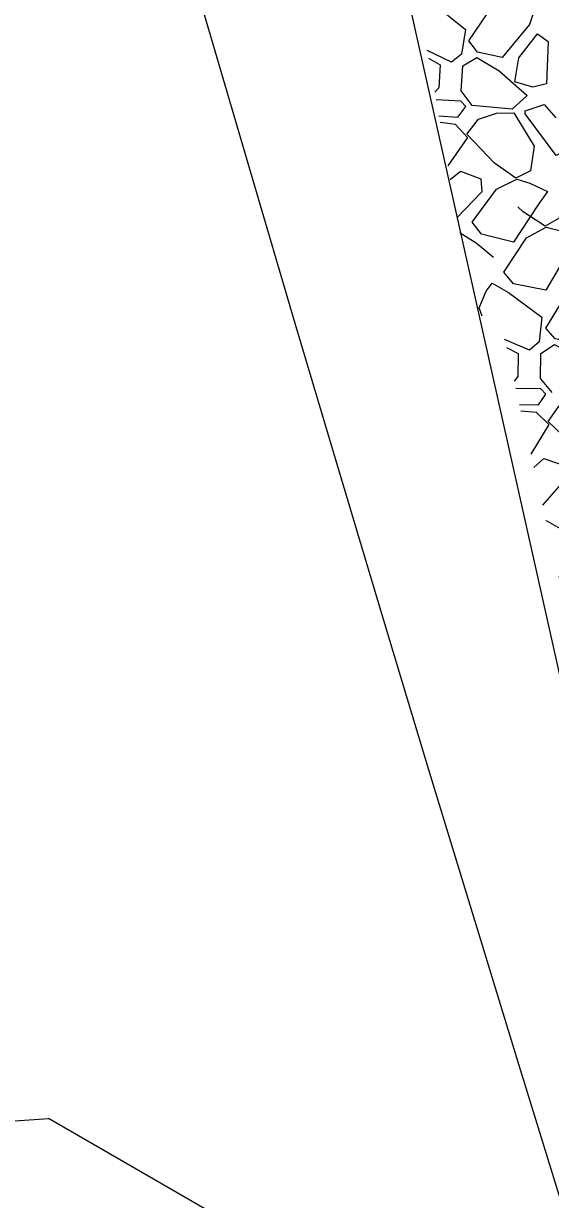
# Model space of a CAD drawing. Extents: x 3040896 to 3051146, y 687568 to 732976.
# Drawn here: x 3043944.3 to 3043967.2, y 721963.9 to 722015.1 of the extents above; entities that cross this region are included whole.
import ezdxf

# ---------------------------------------------------------------- set-up
doc = ezdxf.new("R2010")
doc.units = 0
for name, color, linetype in [('Default', 7, 'Continuous'), ('Exist Horizontal Alignment', 7, 'Continuous'), ('Exist Hydro Stream or Body of Water', 7, 'Continuous'), ('Exist Other Culture Area Outline', 7, 'Continuous'), ('Exist Right of Way Line', 7, 'Continuous')]:
    doc.layers.add(name, color=color, linetype=linetype)

msp = doc.modelspace()

# ---------------------------------------------------------------- linework, layer by layer
at = {"layer": 'Default'}
for p, q in [((3043966.665, 722014.627), (3043967.128, 722014.299)), ((3043967.128, 722014.299), (3043967.054, 722012.451)), ((3043961.922, 722013.56), (3043962.423, 722013.271)), ((3043966.222, 722011.936), (3043965.564, 722011.34)), ((3043965.564, 722011.34), (3043963.815, 722011.505)), ((3043964.096, 722010.909), (3043964.882, 722011.176)), ((3043964.882, 722011.176), (3043965.629, 722011.183)), ((3043966.133, 722011.273), (3043966.951, 722011.546)), ((3043966.951, 722011.546), (3043967.472, 722010.97)), ((3043962.421, 722010.772), (3043962.44, 722010.781)), ((3043962.44, 722010.781), (3043963.083, 722010.694)), ((3043964.886, 722007.863), (3043965.77, 722008.294)), ((3043965.77, 722008.294), (3043966.337, 722008.122)), ((3043966.337, 722008.122), (3043967.098, 722007.762)), ((3043964.239, 722007.747), (3043963.163, 722006.621)), ((3043966.188, 722005.741), (3043967.05, 722006.213)), ((3043967.05, 722006.213), (3043967.625, 722006.068)), ((3043963.284, 722005.945), (3043963.296, 722005.96)), ((3043964.437, 722003.413), (3043964.69, 722003.765)), ((3043965.313, 722000.965), (3043965.827, 722000.7)), ((3043965.943, 721998.204), (3043965.962, 721998.215)), ((3043965.962, 721998.215), (3043966.608, 721998.157)), ((3043967.902, 721995.268), (3043966.881, 721994.093)), ((3043967.034, 721993.424), (3043967.045, 721993.439))]:
    msp.add_line(p, q, dxfattribs=at)
for points in [[(3043961.431, 722016.386), (3043962.126, 722015.946), (3043963.533, 722014.813), (3043963.359, 722013.739), (3043962.92, 722013.391), (3043961.86, 722013.906)], [(3043966.499, 722015.554), (3043966.317, 722015.028), (3043965.126, 722013.591), (3043964.055, 722013.832), (3043963.675, 722014.323), (3043965, 722016.275), (3043965.944, 722016.428), (3043966.372, 722016.263)], [(3043965.685, 722012.543), (3043965.86, 722013.587), (3043966.665, 722014.627)], [(3043962.423, 722013.271), (3043962.366, 722012.275), (3043962.187, 722012.079)], [(3043963.815, 722011.505), (3043963.335, 722012.149), (3043963.413, 722013.23), (3043964.022, 722013.597), (3043965.002, 722013.01), (3043966.222, 722011.936)], [(3043967.054, 722012.451), (3043966.466, 722012.31), (3043965.685, 722012.543)], [(3043962.369, 722011.061), (3043963.197, 722011), (3043963.544, 722011.457), (3043963.332, 722011.687), (3043962.246, 722011.753)], [(3043965.629, 722011.183), (3043966.528, 722009.731), (3043966.355, 722008.657), (3043965.717, 722008.336)], [(3043967.603, 722009.383), (3043967.479, 722009.324), (3043966.123, 722011.143), (3043966.133, 722011.273)], [(3043963.083, 722010.694), (3043963.613, 722010.116), (3043962.761, 722008.871)], [(3043965.717, 722008.336), (3043964.795, 722008.996), (3043963.582, 722010.259), (3043964.096, 722010.909)], [(3043962.867, 722008.279), (3043963.317, 722008.652), (3043964.193, 722008.311), (3043964.239, 722007.747)], [(3043967.098, 722007.762), (3043966.677, 722007.161), (3043965.622, 722005.548), (3043964.232, 722005.895), (3043963.826, 722006.421), (3043964.886, 722007.863)], [(3043966.995, 722006.253), (3043966.043, 722006.868), (3043965.803, 722007.095)], [(3043967.697, 722007.311), (3043967.617, 722006.603), (3043966.995, 722006.253)], [(3043963.296, 722005.96), (3043963.991, 722005.52), (3043964.753, 722004.906)], [(3043968.402, 722005.744), (3043968.01, 722005.124), (3043967.031, 722003.464), (3043965.627, 722003.744), (3043965.196, 722004.251), (3043966.188, 722005.741)], [(3043969.791, 722003.173), (3043969.634, 722002.64), (3043968.512, 722001.148), (3043967.431, 722001.338), (3043967.028, 722001.81), (3043968.259, 722003.823), (3043969.195, 722004.02), (3043969.63, 722003.876)], [(3043964.69, 722003.765), (3043965.404, 722003.359), (3043966.863, 722002.293), (3043966.74, 722001.212), (3043966.318, 722000.844), (3043965.235, 722001.308)], [(3043964.253, 722002.324), (3043964.132, 722002.692), (3043964.437, 722003.413)], [(3043967.301, 721999.003), (3043966.791, 721999.623), (3043966.819, 722000.707), (3043967.409, 722001.101), (3043968.416, 722000.562), (3043969.685, 721999.546)], [(3043965.827, 722000.7), (3043965.817, 721999.703), (3043965.648, 721999.498)], [(3043965.878, 721998.49), (3043966.707, 721998.469), (3043967.032, 721998.941), (3043966.81, 721999.161), (3043965.722, 721999.175)], [(3043969.351, 721995.927), (3043968.398, 721996.542), (3043967.127, 721997.747), (3043967.61, 721998.42)], [(3043966.608, 721998.157), (3043967.165, 721997.606), (3043966.373, 721996.321)], [(3043966.507, 721995.735), (3043966.939, 721996.129), (3043967.829, 721995.829), (3043967.902, 721995.268)], [(3043967.045, 721993.439), (3043967.759, 721993.033), (3043969.218, 721991.967), (3043969.096, 721990.886), (3043968.673, 721990.518), (3043967.591, 721990.982)]]:
    msp.add_lwpolyline(points, dxfattribs=at)
at = {"layer": 'Exist Horizontal Alignment'}
msp.add_arc((3047143.478, 722946.481), 3274.364, 179.827486, 209.692497, dxfattribs=at)
at = {"layer": 'Exist Hydro Stream or Body of Water'}
for points in [[(3043941.564, 721967.129), (3043945.363, 721967.395)], [(3044009.602, 721878.349), (3044001.405, 721885.923), (3043997.434, 721897.473), (3043991.023, 721907.998), (3043985.229, 721911.333), (3043977.187, 721940.158), (3043971.199, 721954.618), (3043969.503, 721957.861), (3043961.802, 721957.89), (3043945.363, 721967.395)]]:
    msp.add_lwpolyline(points, dxfattribs=at)
at = {"layer": 'Exist Other Culture Area Outline'}
msp.add_lwpolyline([(3043955.312, 722128.683), (3043949.696, 722109.538), (3043952.041, 722056.289), (3043970.953, 721971.86), (3043989.554, 721913.266)], dxfattribs=at)
at = {"layer": 'Exist Right of Way Line'}
for radius in [3324.364, 3224.364]:
    msp.add_arc((3047143.478, 722946.481), radius, 179.827486, 209.692497, dxfattribs=at)

doc.saveas('drawing.dxf')
